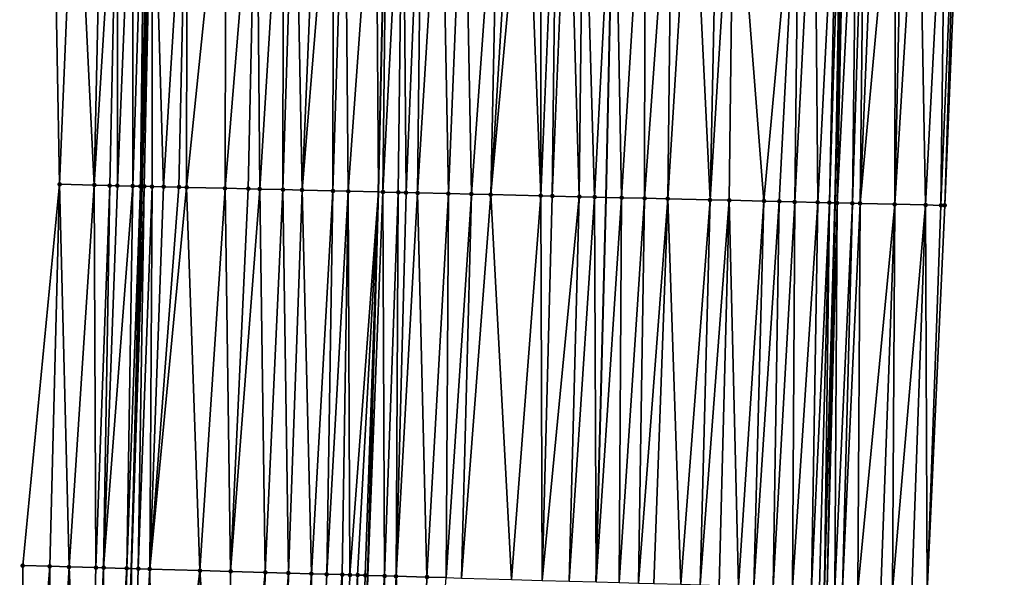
# Model space of a CAD drawing. Header units: feet. Extents: x 2004186 to 2014793, y 836912 to 864902.
# Tile 285 of 656: x 2010718 to 2010769, y 845781 to 845810. Entities that reach past the tile are written whole.
import ezdxf

# ---------------------------------------------------------------- set-up
doc = ezdxf.new("R2010")
doc.units = ezdxf.units.FT
doc.header["$LTSCALE"] = 100
doc.header["$MEASUREMENT"] = 0
for name, color, linetype, lineweight in [('EP_Travel Lane', 5, 'Continuous', 40), ('GPL_Skip Line', 2, 'Continuous', 40), ('Road Shots', 4, 'Continuous', 200), ('Road X-Section', 30, 'Continuous', 13)]:
    doc.layers.add(name, color=color, linetype=linetype, lineweight=lineweight)
doc.layers.add('I-77 SB_MM21-27-Surface-Border', color=7, linetype='Continuous')
doc.layers.add('I-77 SB_MM21-27-Surface-TIN', color=7, linetype='Continuous')

msp = doc.modelspace()

# ---------------------------------------------------------------- linework, layer by layer
at = {"layer": 'EP_Travel Lane'}
for points in [[(2010759.360322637, 845780.6629193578, 426.544845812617), (2010759.911873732, 845800.7087032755, 426.7726035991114), (2010760.343211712, 845820.7511371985, 427.0002737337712), (2010760.716691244, 845840.7453031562, 427.2234709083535), (2010761.090185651, 845860.7402653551, 427.4104054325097), (2010761.38151051, 845880.8343827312, 427.6064052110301), (2010761.527212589, 845900.9017199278, 427.8125082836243), (2010761.612163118, 845920.8999091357, 428.0130893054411), (2010761.697119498, 845940.8994757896, 428.2082520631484), (2010761.695010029, 845961.0133836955, 428.3966934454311), (2010761.541680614, 845981.0837673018, 428.625813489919), (2010761.325985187, 846001.0812769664, 428.860843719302), (2010761.110288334, 846021.0789189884, 429.0975363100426), (2010760.79572555, 846041.1759408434, 429.3102313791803), (2010760.32704666, 846061.2212644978, 429.4963117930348), (2010759.804670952, 846081.2125893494, 429.6828165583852)], [(2010722.705964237, 845761.7021075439, 425.0050166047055), (2010723.352962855, 845781.692082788, 425.1876852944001), (2010723.911376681, 845801.5690235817, 425.3768788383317), (2010724.297133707, 845821.4646179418, 425.5774614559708), (2010724.598440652, 845841.4595824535, 425.7656775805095), (2010724.899755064, 845861.4550425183, 425.9601118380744), (2010725.134369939, 845881.2516384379, 426.1582307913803), (2010725.246468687, 845901.1065704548, 426.3858411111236), (2010725.302766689, 845921.1055584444, 426.6030436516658), (2010725.359059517, 845941.1027080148, 426.8172123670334), (2010725.345600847, 845960.8608194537, 427.0320121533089), (2010725.217076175, 845980.7078385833, 427.2257612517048), (2010725.046610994, 846000.7055091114, 427.4436580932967), (2010724.876148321, 846020.702885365, 427.6633146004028), (2010724.61601089, 846040.489180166, 427.8715578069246), (2010724.209326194, 846060.3758652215, 428.0537289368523), (2010723.753386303, 846080.3689233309, 428.2517148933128)]]:
    msp.add_polyline3d(points, dxfattribs=at)
at = {"layer": 'GPL_Skip Line'}
for points in [[(2010735.00175465, 845761.3516280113, 425.4473056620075), (2010735.63421341, 845781.3411571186, 425.6421618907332), (2010736.199726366, 845801.2748992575, 425.8933602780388), (2010736.635738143, 845821.219854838, 426.113222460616), (2010737.009210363, 845841.2136292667, 426.3163967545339), (2010737.382690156, 845861.2078091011, 426.5307603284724), (2010737.67352125, 845881.1068178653, 426.708396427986), (2010737.814525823, 845901.0352713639, 426.9134328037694), (2010737.889335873, 845921.0340159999, 427.1157101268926), (2010737.964142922, 845941.0319583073, 427.3278324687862), (2010737.952741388, 845960.9135045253, 427.5267212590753), (2010737.79674954, 845980.8377834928, 427.732138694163), (2010737.58565998, 846000.8351243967, 427.9571178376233), (2010737.374572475, 846020.8322705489, 428.1892476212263), (2010737.074958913, 846040.725366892, 428.3958278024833), (2010736.632456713, 846060.6663841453, 428.5785453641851), (2010736.141218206, 846080.6587416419, 428.7518538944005)], [(2010747.500364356, 845781.0019387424, 426.0945709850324), (2010748.017806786, 845800.9926561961, 426.3360864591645), (2010748.447249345, 845820.9862712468, 426.560567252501), (2010748.834283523, 845840.9799896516, 426.7729724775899), (2010749.22132756, 845860.9742173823, 426.9820490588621), (2010749.529161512, 845880.9705243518, 427.1633419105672), (2010749.695073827, 845900.9683217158, 427.3676179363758), (2010749.80006016, 845920.9666711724, 427.5674503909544), (2010749.905047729, 845940.9652561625, 427.7758774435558), (2010749.91524416, 845960.9638335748, 427.9645795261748), (2010749.763724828, 845980.9617326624, 428.1844560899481), (2010749.548030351, 846000.9591543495, 428.4127089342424), (2010749.332333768, 846020.95677122, 428.6233460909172), (2010749.033706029, 846040.9526589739, 428.8440243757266), (2010748.603619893, 846060.9468248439, 429.0315092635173), (2010748.12822341, 846080.9394297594, 429.2097553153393)]]:
    msp.add_polyline3d(points, dxfattribs=at)
at = {"layer": 'I-77 SB_MM21-27-Surface-Border', "color": 3, "linetype": 'ByBlock', "lineweight": -2}
for points in [[(2010765.523465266, 846081.3463762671, 429.9143965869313), (2010766.398744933, 846061.3634390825, 429.7328369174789), (2010767.03046191, 846041.294467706, 429.541343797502), (2010767.331364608, 846021.1436960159, 429.3228908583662), (2010767.747054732, 846001.1477565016, 429.1141724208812), (2010768.162741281, 845981.1521484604, 428.8934604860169), (2010768.515083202, 845961.0416027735, 428.6906418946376), (2010768.704755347, 845940.8602144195, 428.4841989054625), (2010768.599760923, 845920.8603235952, 428.2853056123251), (2010768.294779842, 845900.8634994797, 428.0795218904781), (2010767.92794823, 845880.7591176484, 427.8583012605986), (2010767.617747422, 845860.6111968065, 427.6869207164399), (2010767.030730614, 845840.6203112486, 427.4903405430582), (2010766.443728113, 845820.6301648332, 427.2611214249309), (2010765.612790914, 845800.5724275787, 426.9969310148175), (2010764.693339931, 845780.510360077, 426.7571607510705)], [(2010717.549640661, 845761.8488889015, 424.8390908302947), (2010717.712514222, 845781.8529040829, 425.009159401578), (2010719.62590575, 845801.6709728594, 425.2506749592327), (2010719.252963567, 845821.5640582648, 425.4147544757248), (2010719.040106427, 845841.5691978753, 425.5709465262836), (2010719.427141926, 845861.5629845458, 425.7555527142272), (2010719.131176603, 845881.3207521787, 425.9175083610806), (2010719.695551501, 845901.1380573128, 426.1531890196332), (2010720.000536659, 845921.1356579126, 426.3906947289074), (2010720.105512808, 845941.1320675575, 426.6186254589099), (2010719.915505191, 845960.8380902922, 426.8223755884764), (2010719.565339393, 845980.6491778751, 427.0229262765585), (2010719.549636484, 846000.648459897, 427.2392904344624), (2010719.733926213, 846020.6495030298, 427.4614194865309), (2010720.038927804, 846040.4022176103, 427.6971068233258), (2010718.811779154, 846060.2494391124, 427.8474846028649), (2010719.536054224, 846080.2701218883, 428.0956971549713)]]:
    msp.add_polyline3d(points, dxfattribs=at)
at = {"layer": 'I-77 SB_MM21-27-Surface-TIN', "color": 128, "linetype": 'ByBlock', "lineweight": -2}
for points in [[(2010720.452729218, 845821.5403384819, 425.4595874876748), (2010719.252963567, 845821.5640582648, 425.4147544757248), (2010719.62590575, 845801.6709728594, 425.2506749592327)], [(2010720.452729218, 845821.5403384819, 425.4595874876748), (2010719.62590575, 845801.6709728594, 425.2506749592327), (2010721.425391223, 845801.6279292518, 425.3239357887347)], [(2010721.852455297, 845821.5126389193, 425.5142922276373), (2010720.452729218, 845821.5403384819, 425.4595874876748), (2010721.425391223, 845801.6279292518, 425.3239357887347)], [(2010722.652300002, 845821.4968741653, 425.5397922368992), (2010721.852455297, 845821.5126389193, 425.5142922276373), (2010721.425391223, 845801.6279292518, 425.3239357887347)], [(2010722.652300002, 845821.4968741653, 425.5397922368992), (2010721.425391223, 845801.6279292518, 425.3239357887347), (2010722.225163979, 845801.6088599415, 425.3512103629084)], [(2010722.652300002, 845821.4968741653, 425.5397922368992), (2010722.225163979, 845801.6088599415, 425.3512103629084), (2010722.625051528, 845801.599375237, 425.3605321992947)], [(2010723.452146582, 845821.4812062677, 425.5565160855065), (2010722.652300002, 845821.4968741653, 425.5397922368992), (2010722.625051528, 845801.599375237, 425.3605321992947)], [(2010723.452146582, 845821.4812062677, 425.5565160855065), (2010722.625051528, 845801.599375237, 425.3605321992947), (2010723.424829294, 845801.5805195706, 425.3693491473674)], [(2010724.05203162, 845821.4694606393, 425.5685792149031), (2010723.452146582, 845821.4812062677, 425.5565160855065), (2010723.424829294, 845801.5805195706, 425.3693491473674)], [(2010724.05203162, 845821.4694606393, 425.5685792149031), (2010723.424829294, 845801.5805195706, 425.3693491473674), (2010723.824717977, 845801.5710832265, 425.3744929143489)], [(2010724.05203162, 845821.4694606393, 425.5685792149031), (2010723.824717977, 845801.5710832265, 425.3744929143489), (2010724.297133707, 845821.4646179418, 425.5774614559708)], [(2010723.824717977, 845801.5710832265, 425.3744929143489), (2010723.911376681, 845801.5690235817, 425.3768788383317), (2010724.297133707, 845821.4646179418, 425.5774614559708)], [(2010724.451953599, 845821.4615590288, 425.5830719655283), (2010724.297133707, 845821.4646179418, 425.5774614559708), (2010723.911376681, 845801.5690235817, 425.3768788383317)], [(2010724.451953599, 845821.4615590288, 425.5830719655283), (2010723.911376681, 845801.5690235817, 425.3768788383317), (2010724.024661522, 845801.5663311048, 425.3799978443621)], [(2010724.451953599, 845821.4615590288, 425.5830719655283), (2010724.024661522, 845801.5663311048, 425.3799978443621), (2010724.42454717, 845801.5567652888, 425.3963272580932)], [(2010724.451953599, 845821.4615590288, 425.5830719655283), (2010724.42454717, 845801.5567652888, 425.3963272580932), (2010725.024373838, 845801.5423396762, 425.4274641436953)], [(2010726.251597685, 845821.4257525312, 425.6708739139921), (2010724.451953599, 845821.4615590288, 425.5830719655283), (2010725.024373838, 845801.5423396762, 425.4274641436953)], [(2010726.251597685, 845821.4257525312, 425.6708739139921), (2010725.024373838, 845801.5423396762, 425.4274641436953), (2010725.824142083, 845801.5230779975, 425.4713582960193)], [(2010726.251597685, 845821.4257525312, 425.6708739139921), (2010725.824142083, 845801.5230779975, 425.4713582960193), (2010726.224027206, 845801.5134898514, 425.48961691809)], [(2010728.251205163, 845821.3861193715, 425.7546736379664), (2010726.251597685, 845821.4257525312, 425.6708739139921), (2010726.224027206, 845801.5134898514, 425.48961691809)], [(2010728.251205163, 845821.3861193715, 425.7546736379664), (2010726.224027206, 845801.5134898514, 425.48961691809), (2010728.223458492, 845801.465790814, 425.5600290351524)], [(2010729.850892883, 845821.354502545, 425.8135855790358), (2010728.251205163, 845821.3861193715, 425.7546736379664), (2010728.223458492, 845801.465790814, 425.5600290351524)], [(2010729.850892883, 845821.354502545, 425.8135855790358), (2010728.223458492, 845801.465790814, 425.5600290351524), (2010729.423116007, 845801.4371177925, 425.6069069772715)], [(2010729.850892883, 845821.354502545, 425.8135855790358), (2010729.423116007, 845801.4371177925, 425.6069069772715), (2010730.022944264, 845801.4227599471, 425.6321891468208)], [(2010731.250618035, 845821.3267550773, 425.8726309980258), (2010729.850892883, 845821.354502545, 425.8135855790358), (2010730.022944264, 845801.4227599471, 425.6321891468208)], [(2010731.250618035, 845821.3267550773, 425.8726309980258), (2010730.022944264, 845801.4227599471, 425.6321891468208), (2010731.222602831, 845801.3941318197, 425.6751884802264)], [(2010731.850500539, 845821.3148785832, 425.8965518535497), (2010731.250618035, 845821.3267550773, 425.8726309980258), (2010731.222602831, 845801.3941318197, 425.6751884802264)], [(2010731.850500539, 845821.3148785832, 425.8965518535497), (2010731.222602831, 845801.3941318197, 425.6751884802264), (2010732.222315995, 845801.3701765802, 425.7195282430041)], [(2010733.050263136, 845821.2910010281, 425.9556805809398), (2010731.850500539, 845821.3148785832, 425.8965518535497), (2010732.222315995, 845801.3701765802, 425.7195282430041)], [(2010733.850106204, 845821.2751517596, 425.9888384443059), (2010733.050263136, 845821.2910010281, 425.9556805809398), (2010732.222315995, 845801.3701765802, 425.7195282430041)], [(2010733.850106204, 845821.2751517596, 425.9888384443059), (2010732.222315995, 845801.3701765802, 425.7195282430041), (2010733.821856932, 845801.3318428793, 425.7909312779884)], [(2010734.44998882, 845821.2632810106, 426.0122387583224), (2010733.850106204, 845821.2751517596, 425.9888384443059), (2010733.821856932, 845801.3318428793, 425.7909312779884)], [(2010734.44998882, 845821.2632810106, 426.0122387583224), (2010733.821856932, 845801.3318428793, 425.7909312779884), (2010734.621626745, 845801.3126480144, 425.8290530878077)], [(2010736.049673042, 845821.2314835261, 426.0875201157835), (2010734.44998882, 845821.2632810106, 426.0122387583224), (2010734.621626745, 845801.3126480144, 425.8290530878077)], [(2010736.049673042, 845821.2314835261, 426.0875201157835), (2010734.621626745, 845801.3126480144, 425.8290530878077), (2010736.199726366, 845801.2748992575, 425.8933602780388)], [(2010736.049673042, 845821.2314835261, 426.0875201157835), (2010736.199726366, 845801.2748992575, 425.8933602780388), (2010736.635738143, 845821.219854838, 426.113222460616)], [(2010736.421112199, 845801.2696036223, 425.9023816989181), (2010736.635738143, 845821.219854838, 426.113222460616), (2010736.199726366, 845801.2748992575, 425.8933602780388)], [(2010737.449397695, 845821.2037102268, 426.1489061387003), (2010736.635738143, 845821.219854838, 426.113222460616), (2010736.421112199, 845801.2696036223, 425.9023816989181)], [(2010737.449397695, 845821.2037102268, 426.1489061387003), (2010736.421112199, 845801.2696036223, 425.9023816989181), (2010737.220881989, 845801.2504078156, 425.9405848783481)], [(2010737.449397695, 845821.2037102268, 426.1489061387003), (2010737.220881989, 845801.2504078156, 425.9405848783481), (2010737.620768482, 845801.2408780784, 425.9537972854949)], [(2010738.449202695, 845821.183958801, 426.1849023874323), (2010737.449397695, 845821.2037102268, 426.1489061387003), (2010737.620768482, 845801.2408780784, 425.9537972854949)], [(2010738.449202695, 845821.183958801, 426.1849023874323), (2010737.620768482, 845801.2408780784, 425.9537972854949), (2010738.220598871, 845801.2266111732, 425.9712227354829)], [(2010739.449008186, 845821.1642326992, 426.2186040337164), (2010738.449202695, 845821.183958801, 426.1849023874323), (2010738.220598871, 845801.2266111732, 425.9712227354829)], [(2010739.449008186, 845821.1642326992, 426.2186040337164), (2010738.220598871, 845801.2266111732, 425.9712227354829), (2010739.820142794, 845801.1884047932, 426.0316259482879)], [(2010740.648773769, 845821.140509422, 426.2637536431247), (2010739.449008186, 845821.1642326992, 426.2186040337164), (2010739.820142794, 845801.1884047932, 426.0316259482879)], [(2010740.648773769, 845821.140509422, 426.2637536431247), (2010739.820142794, 845801.1884047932, 426.0316259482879), (2010741.019802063, 845801.1598065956, 426.0720394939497)], [(2010742.448422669, 845821.1049516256, 426.3290207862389), (2010740.648773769, 845821.140509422, 426.2637536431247), (2010741.019802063, 845801.1598065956, 426.0720394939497)], [(2010742.448422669, 845821.1049516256, 426.3290207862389), (2010741.019802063, 845801.1598065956, 426.0720394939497), (2010742.019516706, 845801.1359144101, 426.1109317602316)], [(2010743.248266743, 845821.0891543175, 426.3574705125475), (2010742.448422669, 845821.1049516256, 426.3290207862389), (2010742.019516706, 845801.1359144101, 426.1109317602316)], [(2010743.848149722, 845821.0773023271, 426.379171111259), (2010743.248266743, 845821.0891543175, 426.3574705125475), (2010742.019516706, 845801.1359144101, 426.1109317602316)], [(2010743.848149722, 845821.0773023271, 426.379171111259), (2010742.019516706, 845801.1359144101, 426.1109317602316), (2010744.618778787, 845801.073965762, 426.1972751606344)], [(2010744.647993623, 845821.0614960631, 426.4084323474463), (2010743.848149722, 845821.0773023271, 426.379171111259), (2010744.618778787, 845801.073965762, 426.1972751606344)], [(2010745.447837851, 845821.0457066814, 426.4361638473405), (2010744.647993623, 845821.0614960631, 426.4084323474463), (2010744.618778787, 845801.073965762, 426.1972751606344)], [(2010745.447837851, 845821.0457066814, 426.4361638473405), (2010744.618778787, 845801.073965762, 426.1972751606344), (2010745.218607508, 845801.059627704, 426.2208478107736)], [(2010746.047719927, 845821.0338080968, 426.4620863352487), (2010745.447837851, 845821.0457066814, 426.4361638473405), (2010745.218607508, 845801.059627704, 426.2208478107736)], [(2010746.047719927, 845821.0338080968, 426.4620863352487), (2010745.218607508, 845801.059627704, 426.2208478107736), (2010746.618204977, 845801.0260494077, 426.2864622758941)], [(2010746.847561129, 845821.0178624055, 426.5039810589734), (2010746.047719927, 845821.0338080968, 426.4620863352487), (2010746.618204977, 845801.0260494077, 426.2864622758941)], [(2010746.847561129, 845821.0178624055, 426.5039810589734), (2010746.618204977, 845801.0260494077, 426.2864622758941), (2010747.417977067, 845801.0069517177, 426.3161887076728)], [(2010746.847561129, 845821.0178624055, 426.5039810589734), (2010747.417977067, 845801.0069517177, 426.3161887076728), (2010748.447249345, 845820.9862712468, 426.560567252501)], [(2010747.417977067, 845801.0069517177, 426.3161887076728), (2010748.017806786, 845800.9926561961, 426.3360864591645), (2010748.447249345, 845820.9862712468, 426.560567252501)], [(2010748.817579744, 845800.9735955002, 426.3626167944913), (2010748.447249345, 845820.9862712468, 426.560567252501), (2010748.017806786, 845800.9926561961, 426.3360864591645)], [(2010750.046937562, 845820.954680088, 426.6171534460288), (2010748.447249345, 845820.9862712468, 426.560567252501), (2010748.817579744, 845800.9735955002, 426.3626167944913)], [(2010750.046937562, 845820.954680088, 426.6171534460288), (2010748.817579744, 845800.9735955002, 426.3626167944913), (2010750.01723751, 845800.9449332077, 426.4085678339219)], [(2010751.446663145, 845820.9269548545, 426.674184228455), (2010750.046937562, 845820.954680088, 426.6171534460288), (2010750.01723751, 845800.9449332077, 426.4085678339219)], [(2010751.446663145, 845820.9269548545, 426.674184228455), (2010750.01723751, 845800.9449332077, 426.4085678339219), (2010751.216896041, 845800.9163035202, 426.4517019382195)], [(2010752.446466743, 845820.9071310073, 426.7167426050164), (2010751.446663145, 845820.9269548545, 426.674184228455), (2010751.216896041, 845800.9163035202, 426.4517019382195)], [(2010752.446466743, 845820.9071310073, 426.7167426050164), (2010751.216896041, 845800.9163035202, 426.4517019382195), (2010753.416267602, 845800.8637128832, 426.5396691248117)], [(2010753.84619324, 845820.8794529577, 426.7694980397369), (2010752.446466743, 845820.9071310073, 426.7167426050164), (2010753.416267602, 845800.8637128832, 426.5396691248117)], [(2010754.64603639, 845820.8636079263, 426.8022719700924), (2010753.84619324, 845820.8794529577, 426.7694980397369), (2010753.416267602, 845800.8637128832, 426.5396691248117)], [(2010754.64603639, 845820.8636079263, 426.8022719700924), (2010753.416267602, 845800.8637128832, 426.5396691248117), (2010754.415982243, 845800.8398206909, 426.5785619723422)], [(2010754.64603639, 845820.8636079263, 426.8022719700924), (2010754.415982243, 845800.8398206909, 426.5785619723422), (2010756.21546965, 845800.7968595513, 426.6446980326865)], [(2010758.045372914, 845820.7964283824, 426.9268969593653), (2010754.64603639, 845820.8636079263, 426.8022719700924), (2010756.21546965, 845800.7968595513, 426.6446980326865)], [(2010758.045372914, 845820.7964283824, 426.9268969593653), (2010756.21546965, 845800.7968595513, 426.6446980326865), (2010757.015241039, 845800.7777319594, 426.6770078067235)], [(2010758.045372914, 845820.7964283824, 426.9268969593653), (2010757.015241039, 845800.7777319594, 426.6770078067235), (2010757.815013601, 845800.758654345, 426.7049998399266)], [(2010758.845217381, 845820.7806513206, 426.9535121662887), (2010758.045372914, 845820.7964283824, 426.9268969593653), (2010757.815013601, 845800.758654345, 426.7049998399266)], [(2010758.845217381, 845820.7806513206, 426.9535121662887), (2010757.815013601, 845800.758654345, 426.7049998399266), (2010759.014675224, 845800.730156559, 426.7367383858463)], [(2010760.044985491, 845820.7570586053, 426.9868315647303), (2010758.845217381, 845820.7806513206, 426.9535121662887), (2010759.014675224, 845800.730156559, 426.7367383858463)], [(2010760.044985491, 845820.7570586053, 426.9868315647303), (2010759.014675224, 845800.730156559, 426.7367383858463), (2010759.614504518, 845800.7158429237, 426.7582010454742)], [(2010760.244946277, 845820.7530972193, 426.9950366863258), (2010760.044985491, 845820.7570586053, 426.9868315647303), (2010759.614504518, 845800.7158429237, 426.7582010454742)], [(2010760.244946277, 845820.7530972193, 426.9950366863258), (2010759.614504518, 845800.7158429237, 426.7582010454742), (2010759.911873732, 845800.7087032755, 426.7726035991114)], [(2010760.244946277, 845820.7530972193, 426.9950366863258), (2010759.911873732, 845800.7087032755, 426.7726035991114), (2010760.343211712, 845820.7511371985, 427.0002737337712)], [(2010760.444906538, 845820.7491087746, 427.0056935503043), (2010760.343211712, 845820.7511371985, 427.0002737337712), (2010759.911873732, 845800.7087032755, 426.7726035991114)], [(2010760.444906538, 845820.7491087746, 427.0056935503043), (2010759.911873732, 845800.7087032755, 426.7726035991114), (2010760.014389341, 845800.70624194, 426.7775687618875)], [(2010761.0447861, 845820.737080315, 427.0433839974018), (2010760.444906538, 845820.7491087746, 427.0056935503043), (2010760.014389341, 845800.70624194, 426.7775687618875)], [(2010761.0447861, 845820.737080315, 427.0433839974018), (2010760.014389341, 845800.70624194, 426.7775687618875), (2010760.814156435, 845800.6869311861, 426.8257027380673)], [(2010761.444706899, 845820.729117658, 427.0634081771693), (2010761.0447861, 845820.737080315, 427.0433839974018), (2010760.814156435, 845800.6869311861, 426.8257027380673)], [(2010761.444706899, 845820.729117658, 427.0634081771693), (2010760.814156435, 845800.6869311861, 426.8257027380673), (2010761.214041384, 845800.6773355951, 426.8446045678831)], [(2010762.044588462, 845820.7171925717, 427.0917319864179), (2010761.444706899, 845820.729117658, 427.0634081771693), (2010761.214041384, 845800.6773355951, 426.8446045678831)], [(2010763.0443901, 845820.6972674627, 427.1434656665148), (2010762.044588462, 845820.7171925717, 427.0917319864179), (2010761.214041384, 845800.6773355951, 426.8446045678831)], [(2010763.0443901, 845820.6972674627, 427.1434656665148), (2010761.214041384, 845800.6773355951, 426.8446045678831), (2010763.013528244, 845800.6343511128, 426.9127572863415)], [(2010763.444311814, 845820.6893520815, 427.1592061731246), (2010763.0443901, 845820.6972674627, 427.1434656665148), (2010763.013528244, 845800.6343511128, 426.9127572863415)], [(2010764.244156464, 845820.6735845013, 427.1849622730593), (2010763.444311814, 845820.6893520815, 427.1592061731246), (2010763.013528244, 845800.6343511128, 426.9127572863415)], [(2010764.244156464, 845820.6735845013, 427.1849622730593), (2010763.013528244, 845800.6343511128, 426.9127572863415), (2010764.613074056, 845800.5962253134, 426.9661987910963)], [(2010765.643882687, 845820.6458923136, 427.2389987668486), (2010764.244156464, 845820.6735845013, 427.1849622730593), (2010764.613074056, 845800.5962253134, 426.9661987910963)], [(2010765.643882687, 845820.6458923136, 427.2389987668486), (2010764.613074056, 845800.5962253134, 426.9661987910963), (2010765.412847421, 845800.5771819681, 426.9912301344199)], [(2010766.243766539, 845820.6340854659, 427.2566089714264), (2010765.643882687, 845820.6458923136, 427.2389987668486), (2010765.412847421, 845800.5771819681, 426.9912301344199)], [(2010766.243766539, 845820.6340854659, 427.2566089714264), (2010765.412847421, 845800.5771819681, 426.9912301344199), (2010765.612790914, 845800.5724275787, 426.9969310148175)], [(2010766.443728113, 845820.6301648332, 427.2611214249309), (2010766.243766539, 845820.6340854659, 427.2566089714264), (2010765.612790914, 845800.5724275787, 426.9969310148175)], [(2010719.62590575, 845801.6709728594, 425.2506749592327), (2010717.712514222, 845781.8529040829, 425.009159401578), (2010719.111940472, 845781.8128209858, 425.0692222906)], [(2010719.62590575, 845801.6709728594, 425.2506749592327), (2010719.111940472, 845781.8128209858, 425.0692222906), (2010720.111532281, 845781.7842481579, 425.1071111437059)], [(2010721.425391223, 845801.6279292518, 425.3239357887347), (2010719.62590575, 845801.6709728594, 425.2506749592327), (2010720.111532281, 845781.7842481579, 425.1071111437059)], [(2010721.425391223, 845801.6279292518, 425.3239357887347), (2010720.111532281, 845781.7842481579, 425.1071111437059), (2010721.510962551, 845781.7443079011, 425.1548182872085)], [(2010722.225163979, 845801.6088599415, 425.3512103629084), (2010721.425391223, 845801.6279292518, 425.3239357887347), (2010721.510962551, 845781.7443079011, 425.1548182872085)], [(2010722.225163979, 845801.6088599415, 425.3512103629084), (2010721.510962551, 845781.7443079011, 425.1548182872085), (2010721.910801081, 845781.732942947, 425.1644224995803)], [(2010722.625051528, 845801.599375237, 425.3605321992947), (2010722.225163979, 845801.6088599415, 425.3512103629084), (2010721.910801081, 845781.732942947, 425.1644224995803)], [(2010723.424829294, 845801.5805195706, 425.3693491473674), (2010722.625051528, 845801.599375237, 425.3605321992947), (2010721.910801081, 845781.732942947, 425.1644224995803)], [(2010723.424829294, 845801.5805195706, 425.3693491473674), (2010721.910801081, 845781.732942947, 425.1644224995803), (2010723.110320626, 845781.6989885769, 425.1810825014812)], [(2010723.824717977, 845801.5710832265, 425.3744929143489), (2010723.424829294, 845801.5805195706, 425.3693491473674), (2010723.110320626, 845781.6989885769, 425.1810825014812)], [(2010723.824717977, 845801.5710832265, 425.3744929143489), (2010723.110320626, 845781.6989885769, 425.1810825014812), (2010723.352962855, 845781.692082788, 425.1876852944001)], [(2010723.824717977, 845801.5710832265, 425.3744929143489), (2010723.352962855, 845781.692082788, 425.1876852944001), (2010723.911376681, 845801.5690235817, 425.3768788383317)], [(2010724.024661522, 845801.5663311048, 425.3799978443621), (2010723.911376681, 845801.5690235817, 425.3768788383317), (2010723.352962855, 845781.692082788, 425.1876852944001)], [(2010724.024661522, 845801.5663311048, 425.3799978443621), (2010723.352962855, 845781.692082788, 425.1876852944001), (2010723.710077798, 845781.6819190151, 425.1974031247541)], [(2010724.42454717, 845801.5567652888, 425.3963272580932), (2010724.024661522, 845801.5663311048, 425.3799978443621), (2010723.710077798, 845781.6819190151, 425.1974031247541)], [(2010724.42454717, 845801.5567652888, 425.3963272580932), (2010723.710077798, 845781.6819190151, 425.1974031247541), (2010724.309833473, 845781.6647962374, 425.2183269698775)], [(2010725.024373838, 845801.5423396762, 425.4274641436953), (2010724.42454717, 845801.5567652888, 425.3963272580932), (2010724.309833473, 845781.6647962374, 425.2183269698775)], [(2010725.824142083, 845801.5230779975, 425.4713582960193), (2010725.024373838, 845801.5423396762, 425.4274641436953), (2010724.309833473, 845781.6647962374, 425.2183269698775)], [(2010726.224027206, 845801.5134898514, 425.48961691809), (2010725.824142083, 845801.5230779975, 425.4713582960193), (2010724.309833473, 845781.6647962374, 425.2183269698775)], [(2010726.224027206, 845801.5134898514, 425.48961691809), (2010724.309833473, 845781.6647962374, 425.2183269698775), (2010726.908770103, 845781.59043319, 425.3232126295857)], [(2010728.223458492, 845801.465790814, 425.5600290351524), (2010726.224027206, 845801.5134898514, 425.48961691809), (2010726.908770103, 845781.59043319, 425.3232126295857)], [(2010728.223458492, 845801.465790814, 425.5600290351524), (2010726.908770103, 845781.59043319, 425.3232126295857), (2010728.508119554, 845781.5448074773, 425.3759795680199)], [(2010729.423116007, 845801.4371177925, 425.6069069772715), (2010728.223458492, 845801.465790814, 425.5600290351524), (2010728.508119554, 845781.5448074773, 425.3759795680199)], [(2010730.022944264, 845801.4227599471, 425.6321891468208), (2010729.423116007, 845801.4371177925, 425.6069069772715), (2010728.508119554, 845781.5448074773, 425.3759795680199)], [(2010730.022944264, 845801.4227599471, 425.6321891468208), (2010728.508119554, 845781.5448074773, 425.3759795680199), (2010730.307385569, 845781.4934033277, 425.441849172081)], [(2010731.222602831, 845801.3941318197, 425.6751884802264), (2010730.022944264, 845801.4227599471, 425.6321891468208), (2010730.307385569, 845781.4934033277, 425.441849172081)], [(2010731.222602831, 845801.3941318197, 425.6751884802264), (2010730.307385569, 845781.4934033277, 425.441849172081), (2010731.506895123, 845781.4590939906, 425.4892139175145)], [(2010732.222315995, 845801.3701765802, 425.7195282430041), (2010731.222602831, 845801.3941318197, 425.6751884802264), (2010731.506895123, 845781.4590939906, 425.4892139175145)], [(2010732.222315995, 845801.3701765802, 425.7195282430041), (2010731.506895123, 845781.4590939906, 425.4892139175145), (2010732.706406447, 845781.4248475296, 425.53113988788)], [(2010733.821856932, 845801.3318428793, 425.7909312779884), (2010732.222315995, 845801.3701765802, 425.7195282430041), (2010732.706406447, 845781.4248475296, 425.53113988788)], [(2010733.821856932, 845801.3318428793, 425.7909312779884), (2010732.706406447, 845781.4248475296, 425.53113988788), (2010733.506078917, 845781.4019545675, 425.5644525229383)], [(2010734.621626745, 845801.3126480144, 425.8290530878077), (2010733.821856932, 845801.3318428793, 425.7909312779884), (2010733.506078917, 845781.4019545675, 425.5644525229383)], [(2010734.621626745, 845801.3126480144, 425.8290530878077), (2010733.506078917, 845781.4019545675, 425.5644525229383), (2010734.3057507, 845781.3790371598, 425.599879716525)], [(2010734.621626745, 845801.3126480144, 425.8290530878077), (2010734.3057507, 845781.3790371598, 425.599879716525), (2010734.705588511, 845781.3676466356, 425.6116957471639)], [(2010734.621626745, 845801.3126480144, 425.8290530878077), (2010734.705588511, 845781.3676466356, 425.6116957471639), (2010736.199726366, 845801.2748992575, 425.8933602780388)], [(2010735.105427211, 845781.3562877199, 425.6207776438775), (2010736.199726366, 845801.2748992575, 425.8933602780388), (2010734.705588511, 845781.3676466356, 425.6116957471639)], [(2010735.505263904, 845781.3448575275, 425.6360249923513), (2010736.199726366, 845801.2748992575, 425.8933602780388), (2010735.105427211, 845781.3562877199, 425.6207776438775)], [(2010735.505263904, 845781.3448575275, 425.6360249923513), (2010735.63421341, 845781.3411571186, 425.6421618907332), (2010736.199726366, 845801.2748992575, 425.8933602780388)], [(2010736.421112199, 845801.2696036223, 425.9023816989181), (2010736.199726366, 845801.2748992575, 425.8933602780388), (2010735.63421341, 845781.3411571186, 425.6421618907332)], [(2010736.421112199, 845801.2696036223, 425.9023816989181), (2010735.63421341, 845781.3411571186, 425.6421618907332), (2010736.504852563, 845781.3161727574, 425.6835969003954)], [(2010737.220881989, 845801.2504078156, 425.9405848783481), (2010736.421112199, 845801.2696036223, 425.9023816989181), (2010736.504852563, 845781.3161727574, 425.6835969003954)], [(2010737.220881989, 845801.2504078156, 425.9405848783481), (2010736.504852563, 845781.3161727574, 425.6835969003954), (2010737.10460752, 845781.2990244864, 425.7067258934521)], [(2010737.620768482, 845801.2408780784, 425.9537972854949), (2010737.220881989, 845801.2504078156, 425.9405848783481), (2010737.10460752, 845781.2990244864, 425.7067258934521)], [(2010738.220598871, 845801.2266111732, 425.9712227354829), (2010737.620768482, 845801.2408780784, 425.9537972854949), (2010737.10460752, 845781.2990244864, 425.7067258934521)], [(2010738.220598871, 845801.2266111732, 425.9712227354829), (2010737.10460752, 845781.2990244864, 425.7067258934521), (2010738.703954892, 845781.2533249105, 425.7658820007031)], [(2010739.820142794, 845801.1884047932, 426.0316259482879), (2010738.220598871, 845801.2266111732, 425.9712227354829), (2010738.703954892, 845781.2533249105, 425.7658820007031)], [(2010739.820142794, 845801.1884047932, 426.0316259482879), (2010738.703954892, 845781.2533249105, 425.7658820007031), (2010739.703547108, 845781.2247665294, 425.8025212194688)], [(2010741.019802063, 845801.1598065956, 426.0720394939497), (2010739.820142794, 845801.1884047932, 426.0316259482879), (2010739.703547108, 845781.2247665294, 425.8025212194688)], [(2010741.019802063, 845801.1598065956, 426.0720394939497), (2010739.703547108, 845781.2247665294, 425.8025212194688), (2010740.503222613, 845781.2019813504, 425.8265105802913)], [(2010742.019516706, 845801.1359144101, 426.1109317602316), (2010741.019802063, 845801.1598065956, 426.0720394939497), (2010740.503222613, 845781.2019813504, 425.8265105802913)], [(2010743.102163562, 845781.1277717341, 425.9181244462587), (2010742.019516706, 845801.1359144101, 426.1109317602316), (2010740.503222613, 845781.2019813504, 425.8265105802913)], [(2010744.618778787, 845801.073965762, 426.1972751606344), (2010742.019516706, 845801.1359144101, 426.1109317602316), (2010743.102163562, 845781.1277717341, 425.9181244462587)], [(2010744.618778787, 845801.073965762, 426.1972751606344), (2010743.102163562, 845781.1277717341, 425.9181244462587), (2010744.701510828, 845781.0820684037, 425.9776053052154)], [(2010745.218607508, 845801.059627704, 426.2208478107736), (2010744.618778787, 845801.073965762, 426.1972751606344), (2010744.701510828, 845781.0820684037, 425.9776053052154)], [(2010746.618204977, 845801.0260494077, 426.2864622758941), (2010745.218607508, 845801.059627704, 426.2208478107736), (2010744.701510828, 845781.0820684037, 425.9776053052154)], [(2010746.618204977, 845801.0260494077, 426.2864622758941), (2010744.701510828, 845781.0820684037, 425.9776053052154), (2010746.100935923, 845781.0419442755, 426.0412174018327)], [(2010747.417977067, 845801.0069517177, 426.3161887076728), (2010746.618204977, 845801.0260494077, 426.2864622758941), (2010746.100935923, 845781.0419442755, 426.0412174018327)], [(2010747.417977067, 845801.0069517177, 426.3161887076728), (2010746.100935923, 845781.0419442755, 426.0412174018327), (2010747.500364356, 845781.0019387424, 426.0945709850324)], [(2010747.417977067, 845801.0069517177, 426.3161887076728), (2010747.500364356, 845781.0019387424, 426.0945709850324), (2010748.017806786, 845800.9926561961, 426.3360864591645)], [(2010748.817579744, 845800.9735955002, 426.3626167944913), (2010748.017806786, 845800.9926561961, 426.3360864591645), (2010747.500364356, 845781.0019387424, 426.0945709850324)], [(2010748.817579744, 845800.9735955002, 426.3626167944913), (2010747.500364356, 845781.0019387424, 426.0945709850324), (2010748.699874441, 845780.9676482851, 426.1403026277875)], [(2010750.01723751, 845800.9449332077, 426.4085678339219), (2010748.817579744, 845800.9735955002, 426.3626167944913), (2010748.699874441, 845780.9676482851, 426.1403026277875)], [(2010750.01723751, 845800.9449332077, 426.4085678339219), (2010748.699874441, 845780.9676482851, 426.1403026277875), (2010749.699466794, 845780.9390947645, 426.176521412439)], [(2010751.216896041, 845800.9163035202, 426.4517019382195), (2010750.01723751, 845800.9449332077, 426.4085678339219), (2010749.699466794, 845780.9390947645, 426.176521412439)], [(2010751.216896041, 845800.9163035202, 426.4517019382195), (2010749.699466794, 845780.9390947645, 426.176521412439), (2010750.499141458, 845780.9162797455, 426.2030919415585)], [(2010751.216896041, 845800.9163035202, 426.4517019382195), (2010750.499141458, 845780.9162797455, 426.2030919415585), (2010751.898566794, 845780.8761641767, 426.2659636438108)], [(2010753.416267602, 845800.8637128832, 426.5396691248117), (2010751.216896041, 845800.9163035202, 426.4517019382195), (2010751.898566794, 845780.8761641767, 426.2659636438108)], [(2010753.416267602, 845800.8637128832, 426.5396691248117), (2010751.898566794, 845780.8761641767, 426.2659636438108), (2010752.898158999, 845780.847605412, 426.30263604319)], [(2010754.415982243, 845800.8398206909, 426.5785619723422), (2010753.416267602, 845800.8637128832, 426.5396691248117), (2010752.898158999, 845780.847605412, 426.30263604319)], [(2010754.415982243, 845800.8398206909, 426.5785619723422), (2010752.898158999, 845780.847605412, 426.30263604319), (2010753.897750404, 845780.81901822, 426.3417674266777)], [(2010754.415982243, 845800.8398206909, 426.5785619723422), (2010753.897750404, 845780.81901822, 426.3417674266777), (2010754.897342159, 845780.7904434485, 426.3798244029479)], [(2010756.21546965, 845800.7968595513, 426.6446980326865), (2010754.415982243, 845800.8398206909, 426.5785619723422), (2010754.897342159, 845780.7904434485, 426.3798244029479)], [(2010756.21546965, 845800.7968595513, 426.6446980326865), (2010754.897342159, 845780.7904434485, 426.3798244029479), (2010755.697015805, 845780.7675922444, 426.4095249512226)], [(2010757.015241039, 845800.7777319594, 426.6770078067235), (2010756.21546965, 845800.7968595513, 426.6446980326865), (2010755.697015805, 845780.7675922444, 426.4095249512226)], [(2010757.015241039, 845800.7777319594, 426.6770078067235), (2010755.697015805, 845780.7675922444, 426.4095249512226), (2010756.696608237, 845780.739041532, 426.4455008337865)], [(2010757.815013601, 845800.758654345, 426.7049998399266), (2010757.015241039, 845800.7777319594, 426.6770078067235), (2010756.696608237, 845780.739041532, 426.4455008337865)], [(2010757.815013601, 845800.758654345, 426.7049998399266), (2010756.696608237, 845780.739041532, 426.4455008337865), (2010757.696200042, 845780.7104685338, 426.4834044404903)], [(2010759.014675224, 845800.730156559, 426.7367383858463), (2010757.815013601, 845800.758654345, 426.7049998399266), (2010757.696200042, 845780.7104685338, 426.4834044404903)], [(2010759.014675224, 845800.730156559, 426.7367383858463), (2010757.696200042, 845780.7104685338, 426.4834044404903), (2010758.695794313, 845780.6819831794, 426.5137268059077)], [(2010759.614504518, 845800.7158429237, 426.7582010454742), (2010759.014675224, 845800.730156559, 426.7367383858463), (2010758.695794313, 845780.6819831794, 426.5137268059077)], [(2010759.614504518, 845800.7158429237, 426.7582010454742), (2010758.695794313, 845780.6819831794, 426.5137268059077), (2010759.095630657, 845780.6705405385, 426.5300509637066)], [(2010759.614504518, 845800.7158429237, 426.7582010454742), (2010759.095630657, 845780.6705405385, 426.5300509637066), (2010759.360322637, 845780.6629193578, 426.544845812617)], [(2010759.614504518, 845800.7158429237, 426.7582010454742), (2010759.360322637, 845780.6629193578, 426.544845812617), (2010759.911873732, 845800.7087032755, 426.7726035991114)], [(2010759.49546504, 845780.6590282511, 426.5523995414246), (2010759.911873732, 845800.7087032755, 426.7726035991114), (2010759.360322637, 845780.6629193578, 426.544845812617)], [(2010760.014389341, 845800.70624194, 426.7775687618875), (2010759.911873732, 845800.7087032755, 426.7726035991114), (2010759.49546504, 845780.6590282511, 426.5523995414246)], [(2010760.014389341, 845800.70624194, 426.7775687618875), (2010759.49546504, 845780.6590282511, 426.5523995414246), (2010759.895298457, 845780.6474816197, 426.5777188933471)], [(2010760.814156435, 845800.6869311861, 426.8257027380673), (2010760.014389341, 845800.70624194, 426.7775687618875), (2010759.895298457, 845780.6474816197, 426.5777188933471)], [(2010760.814156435, 845800.6869311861, 426.8257027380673), (2010759.895298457, 845780.6474816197, 426.5777188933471), (2010760.295133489, 845780.6359923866, 426.5980732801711)], [(2010761.214041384, 845800.6773355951, 426.8446045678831), (2010760.814156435, 845800.6869311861, 426.8257027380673), (2010760.295133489, 845780.6359923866, 426.5980732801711)], [(2010761.214041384, 845800.6773355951, 426.8446045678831), (2010760.295133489, 845780.6359923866, 426.5980732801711), (2010761.09480797, 845780.6131708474, 426.625207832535)], [(2010763.013528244, 845800.6343511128, 426.9127572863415), (2010761.214041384, 845800.6773355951, 426.8446045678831), (2010761.09480797, 845780.6131708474, 426.625207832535)], [(2010763.013528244, 845800.6343511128, 426.9127572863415), (2010761.09480797, 845780.6131708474, 426.625207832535), (2010762.294316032, 845780.5788085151, 426.6771566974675)], [(2010763.013528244, 845800.6343511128, 426.9127572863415), (2010762.294316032, 845780.5788085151, 426.6771566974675), (2010762.89407178, 845780.5616883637, 426.6978533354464)], [(2010764.613074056, 845800.5962253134, 426.9661987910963), (2010763.013528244, 845800.6343511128, 426.9127572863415), (2010762.89407178, 845780.5616883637, 426.6978533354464)], [(2010764.613074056, 845800.5962253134, 426.9661987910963), (2010762.89407178, 845780.5616883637, 426.6978533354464), (2010763.893666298, 845780.5332117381, 426.7274206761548)], [(2010764.613074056, 845800.5962253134, 426.9661987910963), (2010763.893666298, 845780.5332117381, 426.7274206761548), (2010764.693339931, 845780.510360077, 426.7571607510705)], [(2010765.412847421, 845800.5771819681, 426.9912301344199), (2010764.613074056, 845800.5962253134, 426.9661987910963), (2010764.693339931, 845780.510360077, 426.7571607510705)], [(2010765.612790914, 845800.5724275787, 426.9969310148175), (2010765.412847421, 845800.5771819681, 426.9912301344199), (2010764.693339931, 845780.510360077, 426.7571607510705)], [(2010719.111940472, 845781.8128209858, 425.0692222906), (2010717.712514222, 845781.8529040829, 425.009159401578), (2010717.549640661, 845761.8488889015, 424.8390908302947)], [(2010719.111940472, 845781.8128209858, 425.0692222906), (2010717.549640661, 845761.8488889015, 424.8390908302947), (2010718.949070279, 845761.8089255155, 424.896863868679)], [(2010720.111532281, 845781.7842481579, 425.1071111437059), (2010719.111940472, 845781.8128209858, 425.0692222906), (2010718.949070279, 845761.8089255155, 424.896863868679)], [(2010720.111532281, 845781.7842481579, 425.1071111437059), (2010718.949070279, 845761.8089255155, 424.896863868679), (2010720.948257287, 845761.7519002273, 424.9728355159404)], [(2010721.510962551, 845781.7443079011, 425.1548182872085), (2010720.111532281, 845781.7842481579, 425.1071111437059), (2010720.948257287, 845761.7519002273, 424.9728355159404)], [(2010721.910801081, 845781.732942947, 425.1644224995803), (2010721.510962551, 845781.7443079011, 425.1548182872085), (2010720.948257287, 845761.7519002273, 424.9728355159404)], [(2010721.910801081, 845781.732942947, 425.1644224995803), (2010720.948257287, 845761.7519002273, 424.9728355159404), (2010721.348095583, 845761.7405269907, 424.9848306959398)], [(2010721.910801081, 845781.732942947, 425.1644224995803), (2010721.348095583, 845761.7405269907, 424.9848306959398), (2010721.747935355, 845761.7292061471, 424.9915585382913)], [(2010723.110320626, 845781.6989885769, 425.1810825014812), (2010721.910801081, 845781.732942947, 425.1644224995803), (2010721.747935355, 845761.7292061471, 424.9915585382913)], [(2010723.110320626, 845781.6989885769, 425.1810825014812), (2010721.747935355, 845761.7292061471, 424.9915585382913), (2010722.347696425, 845761.7122750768, 424.9966039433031)], [(2010723.110320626, 845781.6989885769, 425.1810825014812), (2010722.347696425, 845761.7122750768, 424.9966039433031), (2010722.547616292, 845761.7066139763, 425.0000360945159)], [(2010723.110320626, 845781.6989885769, 425.1810825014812), (2010722.547616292, 845761.7066139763, 425.0000360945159), (2010722.705964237, 845761.7021075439, 425.0050166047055)], [(2010723.110320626, 845781.6989885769, 425.1810825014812), (2010722.705964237, 845761.7021075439, 425.0050166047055), (2010723.352962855, 845781.692082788, 425.1876852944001)], [(2010723.147373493, 845761.6895454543, 425.0189002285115), (2010723.352962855, 845781.692082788, 425.1876852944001), (2010722.705964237, 845761.7021075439, 425.0050166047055)], [(2010723.710077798, 845781.6819190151, 425.1974031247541), (2010723.352962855, 845781.692082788, 425.1876852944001), (2010723.147373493, 845761.6895454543, 425.0189002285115)], [(2010724.309833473, 845781.6647962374, 425.2183269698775), (2010723.710077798, 845781.6819190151, 425.1974031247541), (2010723.147373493, 845761.6895454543, 425.0189002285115)], [(2010724.309833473, 845781.6647962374, 425.2183269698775), (2010723.147373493, 845761.6895454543, 425.0189002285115), (2010724.546804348, 845761.6496259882, 425.0722577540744)], [(2010726.908770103, 845781.59043319, 425.3232126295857), (2010724.309833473, 845781.6647962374, 425.2183269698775), (2010724.546804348, 845761.6496259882, 425.0722577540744)], [(2010726.908770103, 845781.59043319, 425.3232126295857), (2010724.546804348, 845761.6496259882, 425.0722577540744), (2010725.546397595, 845761.6211041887, 425.1111640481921)], [(2010726.908770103, 845781.59043319, 425.3232126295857), (2010725.546397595, 845761.6211041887, 425.1111640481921), (2010728.345263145, 845761.5414017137, 425.2041603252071)], [(2010728.508119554, 845781.5448074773, 425.3759795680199), (2010726.908770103, 845781.59043319, 425.3232126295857), (2010728.345263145, 845761.5414017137, 425.2041603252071)], [(2010730.307385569, 845781.4934033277, 425.441849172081), (2010728.508119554, 845781.5448074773, 425.3759795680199), (2010728.345263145, 845761.5414017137, 425.2041603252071)], [(2010730.307385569, 845781.4934033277, 425.441849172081), (2010728.345263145, 845761.5414017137, 425.2041603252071), (2010729.94461734, 845761.4959445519, 425.2485434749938)], [(2010731.506895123, 845781.4590939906, 425.4892139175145), (2010730.307385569, 845781.4934033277, 425.441849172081), (2010729.94461734, 845761.4959445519, 425.2485434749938)], [(2010731.506895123, 845781.4590939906, 425.4892139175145), (2010729.94461734, 845761.4959445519, 425.2485434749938), (2010731.144130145, 845761.4617507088, 425.2919820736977)], [(2010732.706406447, 845781.4248475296, 425.53113988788), (2010731.506895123, 845781.4590939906, 425.4892139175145), (2010731.144130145, 845761.4617507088, 425.2919820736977)], [(2010732.706406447, 845781.4248475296, 425.53113988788), (2010731.144130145, 845761.4617507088, 425.2919820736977), (2010732.543560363, 845761.421808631, 425.3476128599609)], [(2010733.506078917, 845781.4019545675, 425.5644525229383), (2010732.706406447, 845781.4248475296, 425.53113988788), (2010732.543560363, 845761.421808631, 425.3476128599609)], [(2010734.3057507, 845781.3790371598, 425.599879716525), (2010733.506078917, 845781.4019545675, 425.5644525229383), (2010732.543560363, 845761.421808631, 425.3476128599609)], [(2010734.3057507, 845781.3790371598, 425.599879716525), (2010732.543560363, 845761.421808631, 425.3476128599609), (2010734.142908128, 845761.3761229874, 425.4149664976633)], [(2010734.705588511, 845781.3676466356, 425.6116957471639), (2010734.3057507, 845781.3790371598, 425.599879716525), (2010734.142908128, 845761.3761229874, 425.4149664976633)], [(2010735.105427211, 845781.3562877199, 425.6207776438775), (2010734.705588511, 845781.3676466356, 425.6116957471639), (2010734.142908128, 845761.3761229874, 425.4149664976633)], [(2010735.105427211, 845781.3562877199, 425.6207776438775), (2010734.142908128, 845761.3761229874, 425.4149664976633), (2010735.00175465, 845761.3516280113, 425.4473056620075)], [(2010735.505263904, 845781.3448575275, 425.6360249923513), (2010735.105427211, 845781.3562877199, 425.6207776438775), (2010735.00175465, 845761.3516280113, 425.4473056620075)], [(2010735.505263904, 845781.3448575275, 425.6360249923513), (2010735.00175465, 845761.3516280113, 425.4473056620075), (2010735.63421341, 845781.3411571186, 425.6421618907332)], [(2010735.142501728, 845761.3476137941, 425.4526053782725), (2010735.63421341, 845781.3411571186, 425.6421618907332), (2010735.00175465, 845761.3516280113, 425.4473056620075)], [(2010736.504852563, 845781.3161727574, 425.6835969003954), (2010735.63421341, 845781.3411571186, 425.6421618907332), (2010735.142501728, 845761.3476137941, 425.4526053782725)], [(2010736.504852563, 845781.3161727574, 425.6835969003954), (2010735.142501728, 845761.3476137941, 425.4526053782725), (2010736.142093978, 845761.3190566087, 425.4950691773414)], [(2010737.10460752, 845781.2990244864, 425.7067258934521), (2010736.504852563, 845781.3161727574, 425.6835969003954), (2010736.142093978, 845761.3190566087, 425.4950691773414)], [(2010737.10460752, 845781.2990244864, 425.7067258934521), (2010736.142093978, 845761.3190566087, 425.4950691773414), (2010738.141283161, 845761.2621086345, 425.5632680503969)], [(2010738.703954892, 845781.2533249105, 425.7658820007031), (2010737.10460752, 845781.2990244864, 425.7067258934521), (2010738.141283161, 845761.2621086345, 425.5632680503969)], [(2010739.703547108, 845781.2247665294, 425.8025212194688), (2010738.703954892, 845781.2533249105, 425.7658820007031), (2010738.141283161, 845761.2621086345, 425.5632680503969)]]:
    msp.add_3dface(points, dxfattribs=at)
at = {"layer": 'Road Shots', "lineweight": 100}
for p in [(2010719.62590575, 845801.6709728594, 425.2506749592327), (2010721.425391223, 845801.6279292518, 425.3239357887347), (2010722.225163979, 845801.6088599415, 425.3512103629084), (2010722.625051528, 845801.599375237, 425.3605321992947), (2010723.424829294, 845801.5805195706, 425.3693491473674), (2010723.824717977, 845801.5710832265, 425.3744929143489), (2010724.024661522, 845801.5663311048, 425.3799978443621), (2010724.42454717, 845801.5567652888, 425.3963272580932), (2010725.024373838, 845801.5423396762, 425.4274641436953), (2010725.824142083, 845801.5230779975, 425.4713582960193), (2010726.224027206, 845801.5134898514, 425.48961691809), (2010728.223458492, 845801.465790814, 425.5600290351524), (2010729.423116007, 845801.4371177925, 425.6069069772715), (2010730.022944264, 845801.4227599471, 425.6321891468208), (2010731.222602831, 845801.3941318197, 425.6751884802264), (2010732.222315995, 845801.3701765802, 425.7195282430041), (2010733.821856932, 845801.3318428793, 425.7909312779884), (2010734.621626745, 845801.3126480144, 425.8290530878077), (2010736.421112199, 845801.2696036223, 425.9023816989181), (2010737.220881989, 845801.2504078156, 425.9405848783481), (2010737.620768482, 845801.2408780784, 425.9537972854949), (2010738.220598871, 845801.2266111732, 425.9712227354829), (2010739.820142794, 845801.1884047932, 426.0316259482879), (2010741.019802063, 845801.1598065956, 426.0720394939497), (2010742.019516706, 845801.1359144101, 426.1109317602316), (2010744.618778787, 845801.073965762, 426.1972751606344), (2010745.218607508, 845801.059627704, 426.2208478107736), (2010746.618204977, 845801.0260494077, 426.2864622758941), (2010747.417977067, 845801.0069517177, 426.3161887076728), (2010748.817579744, 845800.9735955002, 426.3626167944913), (2010750.01723751, 845800.9449332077, 426.4085678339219), (2010751.216896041, 845800.9163035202, 426.4517019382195), (2010753.416267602, 845800.8637128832, 426.5396691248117), (2010754.415982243, 845800.8398206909, 426.5785619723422), (2010756.21546965, 845800.7968595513, 426.6446980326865), (2010757.015241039, 845800.7777319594, 426.6770078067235), (2010757.815013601, 845800.758654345, 426.7049998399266), (2010759.014675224, 845800.730156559, 426.7367383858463), (2010759.614504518, 845800.7158429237, 426.7582010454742), (2010760.014389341, 845800.70624194, 426.7775687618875), (2010760.814156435, 845800.6869311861, 426.8257027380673), (2010761.214041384, 845800.6773355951, 426.8446045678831), (2010763.013528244, 845800.6343511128, 426.9127572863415), (2010764.613074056, 845800.5962253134, 426.9661987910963), (2010765.412847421, 845800.5771819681, 426.9912301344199), (2010765.612790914, 845800.5724275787, 426.9969310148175), (2010717.712514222, 845781.8529040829, 425.009159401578), (2010719.111940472, 845781.8128209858, 425.0692222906), (2010720.111532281, 845781.7842481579, 425.1071111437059), (2010721.510962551, 845781.7443079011, 425.1548182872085), (2010721.910801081, 845781.732942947, 425.1644224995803), (2010723.110320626, 845781.6989885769, 425.1810825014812), (2010723.710077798, 845781.6819190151, 425.1974031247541), (2010724.309833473, 845781.6647962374, 425.2183269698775), (2010726.908770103, 845781.59043319, 425.3232126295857), (2010728.508119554, 845781.5448074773, 425.3759795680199), (2010730.307385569, 845781.4934033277, 425.441849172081), (2010731.506895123, 845781.4590939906, 425.4892139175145), (2010732.706406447, 845781.4248475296, 425.53113988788), (2010733.506078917, 845781.4019545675, 425.5644525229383), (2010734.3057507, 845781.3790371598, 425.599879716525), (2010734.705588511, 845781.3676466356, 425.6116957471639), (2010735.105427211, 845781.3562877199, 425.6207776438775), (2010735.505263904, 845781.3448575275, 425.6360249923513), (2010736.504852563, 845781.3161727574, 425.6835969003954), (2010737.10460752, 845781.2990244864, 425.7067258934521), (2010738.703954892, 845781.2533249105, 425.7658820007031)]:
    msp.add_point(p, dxfattribs=at)
at = {"layer": 'Road X-Section', "extrusion": (0.02344044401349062, 0.9996581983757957, 0.01157721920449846), "elevation": 892649.6586261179, "flags": 128}
msp.add_lwpolyline([(-1990339.781041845, -9909.814234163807), (-1990341.581041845, -9909.740968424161), (-1990342.381041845, -9909.713692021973), (-1990342.781041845, -9909.704369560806), (-1990343.581041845, -9909.695552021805), (-1990343.981041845, -9909.690407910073), (-1990344.181041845, -9909.684902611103), (-1990344.581041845, -9909.66857210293), (-1990345.181041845, -9909.637433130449), (-1990345.981041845, -9909.59353603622), (-1990346.381041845, -9909.575276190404), (-1990348.381041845, -9909.504859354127), (-1990349.581041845, -9909.45797827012), (-1990350.181041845, -9909.432694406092), (-1990351.381041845, -9909.38969219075), (-1990352.381041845, -9909.345349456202), (-1990353.981041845, -9909.273941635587), (-1990354.781041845, -9909.235817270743), (-1990356.581041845, -9909.162483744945), (-1990357.381041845, -9909.124278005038), (-1990357.781041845, -9909.111064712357), (-1990358.381041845, -9909.09363809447), (-1990359.981041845, -9909.033230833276), (-1990361.181041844, -9908.992814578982), (-1990362.181041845, -9908.95391970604), (-1990364.781041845, -9908.867570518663), (-1990365.381041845, -9908.84399628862), (-1990366.781041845, -9908.77837742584), (-1990367.581041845, -9908.748649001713), (-1990368.981041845, -9908.702217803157), (-1990370.181041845, -9908.656263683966), (-1990371.381041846, -9908.613126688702), (-1990373.581041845, -9908.525153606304), (-1990374.581041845, -9908.48625815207), (-1990376.381041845, -9908.420117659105), (-1990377.181041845, -9908.387805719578), (-1990377.981041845, -9908.359811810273), (-1990379.181041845, -9908.32807113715), (-1990379.781041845, -9908.306607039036), (-1990380.181041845, -9908.287238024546), (-1990380.981041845, -9908.239100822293), (-1990381.381041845, -9908.220197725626), (-1990383.181041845, -9908.152040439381), (-1990384.781041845, -9908.098595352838), (-1990385.581041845, -9908.073562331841), (-1990385.781041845, -9908.067861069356)], dxfattribs=at)
at = {"layer": 'Road X-Section', "extrusion": (0.02813292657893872, 0.9995372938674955, 0.01156445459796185), "elevation": 901962.7932302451, "flags": 128}
msp.add_lwpolyline([(-1986125.835637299, -10006.36774318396), (-1986127.235637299, -10006.30767627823), (-1986128.235637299, -10006.26978489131), (-1986129.635637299, -10006.22207455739), (-1986130.035637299, -10006.21246970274), (-1986131.235637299, -10006.1958085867), (-1986131.835637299, -10006.17948687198), (-1986132.435637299, -10006.15856162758), (-1986135.035637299, -10006.05366895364), (-1986136.635637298, -10006.00089848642), (-1986138.435637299, -10005.93502447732), (-1986139.635637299, -10005.88765656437), (-1986140.835637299, -10005.84572779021), (-1986141.635637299, -10005.81241292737), (-1986142.435637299, -10005.77698336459), (-1986142.835637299, -10005.76516654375), (-1986143.235637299, -10005.75608403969), (-1986143.635637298, -10005.74083567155), (-1986144.635637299, -10005.69326058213), (-1986145.235637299, -10005.67013004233), (-1986146.835637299, -10005.61096997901), (-1986147.835637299, -10005.57432830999), (-1986148.635637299, -10005.55033734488), (-1986151.235637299, -10005.45871735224), (-1986152.835637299, -10005.39923251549), (-1986154.235637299, -10005.33561616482), (-1986156.835637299, -10005.23652431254), (-1986157.835637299, -10005.20030310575), (-1986158.635637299, -10005.17373079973), (-1986160.035637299, -10005.11085489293), (-1986161.035637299, -10005.07418004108), (-1986162.035637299, -10005.03504604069), (-1986163.035637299, -10004.99698651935), (-1986163.835637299, -10004.96728398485), (-1986164.835637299, -10004.93130569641), (-1986165.835637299, -10004.8933995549), (-1986166.835637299, -10004.86307516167), (-1986167.235637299, -10004.8467499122), (-1986167.635637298, -10004.82439983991), (-1986168.035637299, -10004.79907879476), (-1986168.435637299, -10004.77872304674), (-1986169.235637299, -10004.75158667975), (-1986170.435637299, -10004.69963434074), (-1986171.035637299, -10004.67893631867), (-1986172.035637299, -10004.64936700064), (-1986172.835637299, -10004.61962493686)], dxfattribs=at)

doc.saveas('drawing.dxf')
